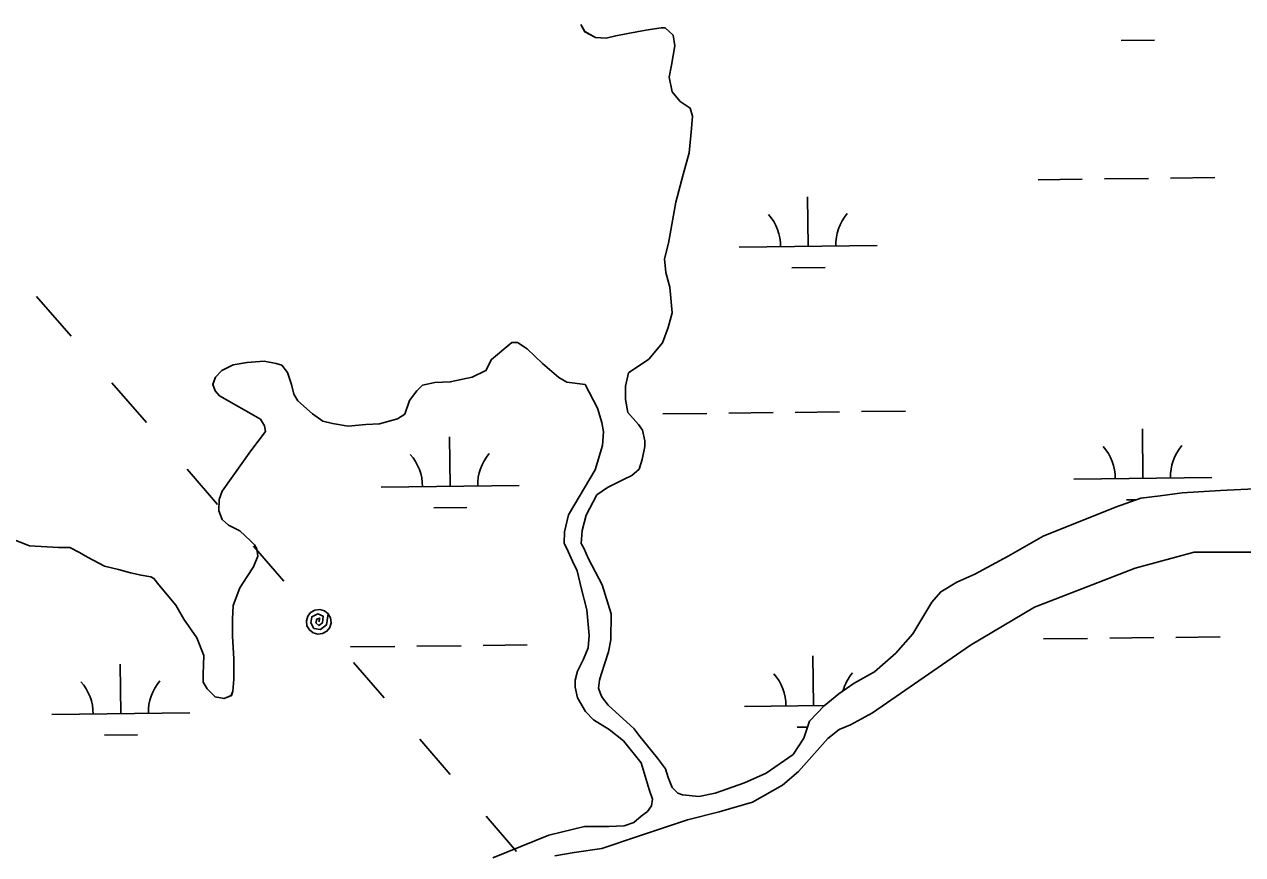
# Model space of a CAD drawing. Extents: x 3684037 to 3722149, y 433263 to 459021.
# Drawn here: x 3714723 to 3715606, y 454469 to 455070 of the extents above; entities that cross this region are included whole.
import ezdxf

# ---------------------------------------------------------------- set-up
doc = ezdxf.new("R2010")
doc.units = 0
for name, color, linetype in [('V-TOPO-SHOR', 7, 'Continuous'), ('V-UTIL-LINE', 7, 'Continuous'), ('V-WETL-SWMP', 7, 'Continuous')]:
    doc.layers.add(name, color=color, linetype=linetype)

msp = doc.modelspace()

# ---------------------------------------------------------------- linework, layer by layer
at = {"layer": 'V-TOPO-SHOR'}
for points in [[(3715160.6, 454817.7), (3715175.3, 454827.62), (3715185.31, 454839.33), (3715189.45, 454850.46), (3715192.42, 454861.01), (3715190.72, 454879.79), (3715187.83, 454890.35), (3715186.69, 454900.33), (3715189.66, 454911.47), (3715195.03, 454941.37), (3715200.38, 454961.29), (3715204.54, 454977.12), (3715206.35, 454994.71), (3715206.97, 455003.51), (3715205.23, 455009.38), (3715198.21, 455014.1), (3715192.36, 455021.16), (3715190.05, 455031.73), (3715191.84, 455040.52), (3715194.23, 455054.59), (3715193.08, 455062.22), (3715187.23, 455067.52), (3715184.3, 455067.53), (3715173.15, 455065.8), (3715160.24, 455063.5), (3715151.43, 455061.77), (3715144.39, 455060.03), (3715136.76, 455060.65), (3715129.15, 455064.78), (3715126.23, 455070.07)], [(3714939.33, 454782.64), (3714946.36, 454780.86), (3714957.5, 454779.06), (3714970.41, 454780.2), (3714980.39, 454780.75), (3714993.31, 454784.23), (3714998.6, 454787.73), (3715002.15, 454797.69), (3715007.45, 454804.71), (3715011.57, 454808.81), (3715020.38, 454810.54), (3715031.52, 454811.09), (3715047.37, 454814.55), (3715057.36, 454819.21), (3715061.49, 454827.41), (3715076.2, 454839.68), (3715080.31, 454839.67), (3715087.33, 454834.95), (3715098.44, 454824.36), (3715110.14, 454814.35), (3715116, 454810.81), (3715129.17, 454809.12)], [(3714713.2, 454697.74), (3714726.67, 454692.42), (3714747.79, 454691.17), (3714756, 454691.15), (3714763.03, 454687.6), (3714768.88, 454684.06), (3714781.18, 454677.57), (3714791.15, 454675.19), (3714799.94, 454672.82), (3714807.56, 454671.03), (3714814.59, 454669.84), (3714816.94, 454668.66), (3714820.44, 454663.95), (3714832.71, 454649.24), (3714838.54, 454639.25), (3714847.89, 454625.73), (3714853.12, 454612.81), (3714852.49, 454599.32), (3714852.47, 454593.45), (3714855.39, 454588.75), (3714861.24, 454582.86), (3714867.69, 454581.67), (3714872.98, 454584), (3714874.16, 454586.93), (3714874.77, 454595.72), (3714874.82, 454610.39), (3714873.7, 454626.82), (3714873.74, 454639.14), (3714874.36, 454649.11), (3714879.1, 454662), (3714884.4, 454670.19), (3714889.12, 454677.22), (3714892.08, 454684.84), (3714891.51, 454690.11), (3714889.76, 454693.05), (3714886.83, 454696), (3714879.23, 454703.06), (3714871.03, 454707.19), (3714866.35, 454711.32), (3714864.03, 454717.78), (3714864.05, 454725.99), (3714866.42, 454731.85), (3714887.05, 454761.11), (3714897.65, 454775.16), (3714897.08, 454779.26), (3714894.16, 454783.97), (3714864.3, 454801.08), (3714861.38, 454804.61), (3714859.63, 454809.31), (3714861.41, 454814.58), (3714866.12, 454819.26), (3714874.35, 454823.34), (3714884.33, 454825.06), (3714896.65, 454826.2), (3714905.44, 454824.41), (3714909.54, 454823.22), (3714913.63, 454817.93), (3714916.54, 454809.12), (3714918.27, 454802.07), (3714921.19, 454797.37), (3714931.72, 454787.95), (3714939.33, 454782.64)], [(3715158.48, 454798.34), (3715158.51, 454807.98), (3715160.6, 454817.7)], [(3715142.58, 454774.95), (3715141.47, 454781.75), (3715138.1, 454791.97), (3715129.17, 454809.12)], [(3715164.73, 454559.78), (3715146.03, 454576.84), (3715141.94, 454582.12), (3715140.77, 454583.89), (3715139.04, 454589.17), (3715139.64, 454595.03), (3715140.83, 454599.13), (3715146.16, 454615.52), (3715147.94, 454624.3), (3715148, 454643.06), (3715141.62, 454664.18), (3715131.72, 454682.97), (3715128.23, 454690.6), (3715126.49, 454694.12), (3715127.1, 454703.5), (3715130.07, 454714.62), (3715137.74, 454729.25), (3715145.37, 454734.5), (3715157.11, 454740.32), (3715162.99, 454743.23), (3715168.28, 454747.91), (3715170.64, 454754.93), (3715172.43, 454764.3), (3715172.45, 454768.41), (3715170.71, 454776.03), (3715167.8, 454780.14), (3715160.21, 454788.96), (3715158.48, 454798.34)], [(3715062.44, 454466.34), (3715102.93, 454482.61), (3715128.74, 454488.98), (3715146.33, 454488.92), (3715157.46, 454489.47), (3715164.5, 454491.79), (3715169.79, 454496.46), (3715174.49, 454499.96), (3715177.44, 454504.06), (3715178.04, 454508.74), (3715175.72, 454515.78), (3715169.92, 454535.14), (3715157.08, 454551.01), (3715146.56, 454559.25), (3715135.44, 454566.32), (3715129.6, 454572.2), (3715123.77, 454582.18), (3715122.04, 454589.81), (3715122.06, 454595.08), (3715123.84, 454601.52), (3715127.97, 454610.3), (3715131.51, 454618.5), (3715132.13, 454627.29), (3715130.43, 454646.05), (3715126.38, 454661.89), (3715123.49, 454674.2), (3715120, 454681.25), (3715117.09, 454688.29), (3715114.18, 454694.16), (3715114.21, 454702.37), (3715117.17, 454714.67), (3715136.62, 454747.42), (3715141.96, 454764.99), (3715142.58, 454774.95)], [(3715614.1, 454733.59), (3715589.4, 454732.49), (3715561.75, 454730.82), (3715545.85, 454728.52), (3715531.73, 454726.8), (3715513.48, 454720.39), (3715461.06, 454699.39), (3715435.72, 454684.76), (3715411.56, 454671.9), (3715398.6, 454666.06), (3715386.81, 454659.04), (3715380.31, 454651.42), (3715366.71, 454628.52), (3715354.31, 454614.45), (3715338.97, 454600.97), (3715324.24, 454592.78), (3715313.04, 454585.17), (3715302.42, 454576.38), (3715291.8, 454565.24), (3715287.64, 454552.9), (3715279.96, 454541.16), (3715260.5, 454527.7), (3715244.6, 454520.69), (3715223.4, 454513.12), (3715211.62, 454510.8), (3715199.86, 454512.02), (3715196.34, 454513.2), (3715192.23, 454517.34), (3715189.31, 454524.41)], [(3715612.63, 454687.7), (3715570.43, 454687.83), (3715527.61, 454676.25), (3715454.84, 454647.77), (3715408.45, 454620.38), (3715337.37, 454571.38), (3715321.51, 454562.64), (3715313.3, 454559.15), (3715305.07, 454552.73), (3715283.89, 454528.77), (3715272.14, 454518.84), (3715250.41, 454506.61), (3715226.36, 454499.65), (3715203.48, 454493.87), (3715167.1, 454481.68), (3715141.28, 454472.97), (3715121.35, 454470.11), (3715107.27, 454467.81)], [(3715189.31, 454524.41), (3715187.57, 454530.88), (3715181.71, 454538.55), (3715168.24, 454555.06), (3715164.73, 454559.78)]]:
    msp.add_lwpolyline(points, dxfattribs=at)
at = {"layer": 'V-UTIL-LINE'}
for points in [[(3714731.73, 454872.99), (3714756.84, 454844.25)], [(3714786.38, 454810.44), (3714811.49, 454781.7)], [(3714841.03, 454747.89), (3714863.06, 454722.3)], [(3714888.99, 454692.19), (3714911.03, 454666.6)], [(3714936.31, 454637.24), (3714937.03, 454640.03), (3714934.85, 454639.21), (3714934.23, 454636.54), (3714936.37, 454634.55), (3714939.05, 454636.64), (3714939.51, 454641.3), (3714935.63, 454643.08), (3714931.23, 454641), (3714930.67, 454636.46), (3714932.78, 454632.52), (3714937.53, 454631.71), (3714941.91, 454635.05), (3714943.12, 454643.11), (3714940.36, 454645.28), (3714936.98, 454646.22), (3714933.49, 454645.79), (3714930.43, 454644.06), (3714928.27, 454641.29), (3714927.33, 454637.91), (3714927.76, 454634.42), (3714929.48, 454631.37), (3714932.25, 454629.21), (3714935.64, 454628.27), (3714939.12, 454628.69), (3714942.18, 454630.42), (3714944.34, 454633.19), (3714945.28, 454636.57), (3714944.85, 454640.06), (3714943.12, 454643.11)], [(3714961.58, 454607.89), (3714983.62, 454582.29)], [(3715009.55, 454552.19), (3715031.58, 454526.59)], [(3715057.51, 454496.49), (3715079.55, 454470.89)]]:
    msp.add_lwpolyline(points, dxfattribs=at)
at = {"layer": 'V-WETL-SWMP'}
for p, q in [((3715129.15, 455064.77), (3715126.23, 455070.06)), ((3715136.76, 455060.64), (3715129.15, 455064.77)), ((3715144.39, 455060.03), (3715136.76, 455060.64)), ((3715151.43, 455061.77), (3715144.39, 455060.03)), ((3715160.24, 455063.5), (3715151.43, 455061.77)), ((3715173.15, 455065.8), (3715160.24, 455063.5)), ((3715184.3, 455067.53), (3715173.15, 455065.8)), ((3715187.23, 455067.52), (3715184.3, 455067.53)), ((3715193.08, 455062.22), (3715187.23, 455067.52)), ((3715194.23, 455054.59), (3715193.08, 455062.22)), ((3715191.84, 455040.52), (3715194.23, 455054.59)), ((3715517.62, 455058.26), (3715541.62, 455058.54)), ((3715190.05, 455031.72), (3715191.84, 455040.52)), ((3715192.36, 455021.16), (3715190.05, 455031.72)), ((3715198.21, 455014.1), (3715192.36, 455021.16)), ((3715205.23, 455009.38), (3715198.21, 455014.1)), ((3715206.97, 455003.51), (3715205.23, 455009.38)), ((3715206.35, 454994.71), (3715206.97, 455003.51)), ((3715204.54, 454977.12), (3715206.35, 454994.71)), ((3715200.38, 454961.29), (3715204.54, 454977.12)), ((3715195.03, 454941.37), (3715200.38, 454961.29)), ((3715457.38, 454957.55), (3715489.38, 454957.92)), ((3715505.38, 454958.11), (3715537.37, 454958.48)), ((3715553.37, 454958.67), (3715585.37, 454959.04)), ((3715290.87, 454909.18), (3715290.45, 454945.18)), ((3715189.66, 454911.47), (3715195.03, 454941.37)), ((3715186.69, 454900.33), (3715189.66, 454911.47)), ((3715240.87, 454908.6), (3715340.86, 454909.76)), ((3715187.83, 454890.35), (3715186.69, 454900.33)), ((3715279.05, 454893.61), (3715303.05, 454893.89)), ((3715190.72, 454879.78), (3715187.83, 454890.35)), ((3715192.42, 454861.01), (3715190.72, 454879.78)), ((3715189.45, 454850.46), (3715192.42, 454861.01)), ((3715185.31, 454839.33), (3715189.45, 454850.46)), ((3715061.49, 454827.41), (3715076.2, 454839.68)), ((3715076.2, 454839.68), (3715080.31, 454839.67)), ((3715080.31, 454839.67), (3715087.33, 454834.95)), ((3715175.3, 454827.63), (3715185.31, 454839.33)), ((3715087.33, 454834.95), (3715098.44, 454824.36)), ((3714866.12, 454819.26), (3714874.35, 454823.34)), ((3714874.35, 454823.34), (3714884.32, 454825.06)), ((3714884.32, 454825.06), (3714896.65, 454826.2)), ((3714896.65, 454826.2), (3714905.44, 454824.41)), ((3714905.44, 454824.41), (3714909.54, 454823.22)), ((3714909.54, 454823.22), (3714913.63, 454817.93)), ((3715057.36, 454819.21), (3715061.49, 454827.41)), ((3715098.44, 454824.36), (3715110.14, 454814.35)), ((3715160.6, 454817.7), (3715175.3, 454827.63)), ((3714859.63, 454809.3), (3714861.41, 454814.58)), ((3714861.41, 454814.58), (3714866.12, 454819.26)), ((3714913.63, 454817.93), (3714916.54, 454809.12)), ((3715031.52, 454811.09), (3715047.37, 454814.55)), ((3715047.37, 454814.55), (3715057.36, 454819.21)), ((3715110.14, 454814.35), (3715116, 454810.81)), ((3715158.51, 454807.98), (3715160.6, 454817.7)), ((3714861.38, 454804.61), (3714859.63, 454809.3)), ((3714864.3, 454801.08), (3714861.38, 454804.61)), ((3714916.54, 454809.12), (3714918.27, 454802.07)), ((3715002.15, 454797.69), (3715007.45, 454804.71)), ((3715007.45, 454804.71), (3715011.57, 454808.81)), ((3715011.57, 454808.81), (3715020.37, 454810.54)), ((3715020.37, 454810.54), (3715031.52, 454811.09)), ((3715116, 454810.81), (3715129.17, 454809.12)), ((3715129.17, 454809.12), (3715138.1, 454791.97)), ((3715158.48, 454798.34), (3715158.51, 454807.98)), ((3714894.16, 454783.97), (3714864.3, 454801.08)), ((3714918.27, 454802.07), (3714921.19, 454797.37)), ((3714921.19, 454797.37), (3714931.72, 454787.95)), ((3714998.59, 454787.73), (3715002.15, 454797.69)), ((3715160.21, 454788.96), (3715158.48, 454798.34)), ((3714931.72, 454787.95), (3714939.33, 454782.64)), ((3714993.3, 454784.23), (3714998.59, 454787.73)), ((3715138.1, 454791.97), (3715141.47, 454781.76)), ((3715167.8, 454780.14), (3715160.21, 454788.96)), ((3715185.43, 454787.87), (3715217.43, 454788.25)), ((3715233.42, 454788.43), (3715265.42, 454788.81)), ((3715281.42, 454788.99), (3715313.42, 454789.36)), ((3715329.42, 454789.55), (3715361.42, 454789.92)), ((3714897.08, 454779.26), (3714894.16, 454783.97)), ((3714897.65, 454775.16), (3714897.08, 454779.26)), ((3714939.33, 454782.64), (3714946.36, 454780.86)), ((3714946.36, 454780.86), (3714957.5, 454779.06)), ((3714957.5, 454779.06), (3714970.41, 454780.2)), ((3714970.41, 454780.2), (3714980.39, 454780.75)), ((3714980.39, 454780.75), (3714993.3, 454784.23)), ((3715141.47, 454781.76), (3715142.58, 454774.95)), ((3715170.71, 454776.03), (3715167.8, 454780.14)), ((3715533.31, 454741.18), (3715532.89, 454777.17)), ((3714887.05, 454761.11), (3714897.65, 454775.16)), ((3715031.44, 454735.34), (3715031.02, 454771.33)), ((3715142.58, 454774.95), (3715141.96, 454764.99)), ((3715172.45, 454768.41), (3715170.71, 454776.03)), ((3715172.43, 454764.3), (3715172.45, 454768.41)), ((3714866.42, 454731.85), (3714887.05, 454761.11)), ((3715141.96, 454764.99), (3715136.63, 454747.42)), ((3715170.64, 454754.93), (3715172.43, 454764.3)), ((3715168.28, 454747.91), (3715170.64, 454754.93)), ((3715136.63, 454747.42), (3715117.18, 454714.67)), ((3715157.12, 454740.32), (3715162.99, 454743.23)), ((3715162.99, 454743.23), (3715168.28, 454747.91)), ((3715483.31, 454740.6), (3715583.31, 454741.76)), ((3714981.44, 454734.76), (3715081.43, 454735.92)), ((3715137.74, 454729.25), (3715145.37, 454734.5)), ((3715145.37, 454734.5), (3715157.12, 454740.32)), ((3715614.1, 454733.59), (3715589.4, 454732.49)), ((3714864.03, 454717.78), (3714864.05, 454725.99)), ((3714864.05, 454725.99), (3714866.42, 454731.85)), ((3715130.07, 454714.62), (3715137.74, 454729.25)), ((3715531.73, 454726.8), (3715513.48, 454720.39)), ((3715521.49, 454725.61), (3715528.57, 454725.69)), ((3715545.85, 454728.52), (3715531.73, 454726.8)), ((3715561.75, 454730.82), (3715545.85, 454728.52)), ((3715589.4, 454732.49), (3715561.75, 454730.82)), ((3714866.35, 454711.32), (3714864.03, 454717.78)), ((3715019.62, 454719.77), (3715043.62, 454720.05)), ((3715513.48, 454720.39), (3715461.06, 454699.39)), ((3714871.03, 454707.19), (3714866.35, 454711.32)), ((3714879.23, 454703.06), (3714871.03, 454707.19)), ((3715117.18, 454714.67), (3715114.2, 454702.37)), ((3715127.1, 454703.5), (3715130.07, 454714.62)), ((3714713.2, 454697.74), (3714726.67, 454692.42)), ((3714886.83, 454696), (3714879.23, 454703.06)), ((3715114.2, 454702.37), (3715114.18, 454694.16)), ((3715126.49, 454694.12), (3715127.1, 454703.5)), ((3715461.06, 454699.39), (3715435.72, 454684.76)), ((3714726.67, 454692.42), (3714747.79, 454691.17)), ((3714747.79, 454691.17), (3714756, 454691.15)), ((3714756, 454691.15), (3714763.03, 454687.6)), ((3714889.76, 454693.05), (3714886.83, 454696)), ((3714891.51, 454690.11), (3714889.76, 454693.05)), ((3714892.08, 454684.83), (3714891.51, 454690.11)), ((3715114.18, 454694.16), (3715117.09, 454688.29)), ((3715128.23, 454690.6), (3715126.49, 454694.12)), ((3715131.72, 454682.97), (3715128.23, 454690.6)), ((3714763.03, 454687.6), (3714768.88, 454684.06)), ((3714768.88, 454684.06), (3714781.18, 454677.57)), ((3714889.12, 454677.22), (3714892.08, 454684.83)), ((3715117.09, 454688.29), (3715120, 454681.25)), ((3715120, 454681.25), (3715123.49, 454674.2)), ((3715141.63, 454664.18), (3715131.72, 454682.97)), ((3715435.72, 454684.76), (3715411.56, 454671.9)), ((3714781.18, 454677.57), (3714791.15, 454675.19)), ((3714791.15, 454675.19), (3714799.94, 454672.82)), ((3714799.94, 454672.82), (3714807.56, 454671.03)), ((3714807.56, 454671.03), (3714814.59, 454669.84)), ((3714884.4, 454670.19), (3714889.12, 454677.22)), ((3715123.49, 454674.2), (3715126.38, 454661.89)), ((3715411.56, 454671.9), (3715398.6, 454666.06)), ((3714814.59, 454669.84), (3714816.94, 454668.65)), ((3714816.94, 454668.65), (3714820.44, 454663.95)), ((3714820.44, 454663.95), (3714832.71, 454649.24)), ((3714879.1, 454662), (3714884.4, 454670.19)), ((3715148, 454643.06), (3715141.63, 454664.18)), ((3715398.6, 454666.06), (3715386.81, 454659.04)), ((3714874.36, 454649.11), (3714879.1, 454662)), ((3715126.38, 454661.89), (3715130.43, 454646.05)), ((3715386.81, 454659.04), (3715380.31, 454651.42)), ((3714832.71, 454649.24), (3714838.54, 454639.25)), ((3714873.74, 454639.14), (3714874.36, 454649.11)), ((3715130.43, 454646.05), (3715132.13, 454627.29)), ((3715380.31, 454651.42), (3715366.71, 454628.52)), ((3714838.54, 454639.25), (3714847.89, 454625.73)), ((3714873.7, 454626.82), (3714873.74, 454639.14)), ((3715147.94, 454624.3), (3715148, 454643.06)), ((3714874.82, 454610.39), (3714873.7, 454626.82)), ((3715132.13, 454627.29), (3715131.51, 454618.5)), ((3715366.71, 454628.52), (3715354.31, 454614.45)), ((3714847.89, 454625.73), (3714853.12, 454612.81)), ((3714959.38, 454619.06), (3714991.37, 454619.43)), ((3715007.37, 454619.62), (3715039.37, 454619.99)), ((3715055.37, 454620.18), (3715087.37, 454620.55)), ((3715131.51, 454618.5), (3715127.97, 454610.3)), ((3715146.16, 454615.52), (3715147.94, 454624.3)), ((3715461.25, 454624.9), (3715493.25, 454625.27)), ((3715509.25, 454625.46), (3715541.24, 454625.83)), ((3715557.24, 454626.02), (3715589.24, 454626.39)), ((3714853.12, 454612.81), (3714852.49, 454599.32)), ((3714874.77, 454595.72), (3714874.82, 454610.39)), ((3715127.97, 454610.3), (3715123.84, 454601.53)), ((3715140.83, 454599.13), (3715146.16, 454615.52)), ((3715294.74, 454576.53), (3715294.32, 454612.53)), ((3715354.31, 454614.45), (3715338.97, 454600.97)), ((3714792.86, 454570.69), (3714792.45, 454606.69)), ((3715123.84, 454601.53), (3715122.06, 454595.08)), ((3715338.97, 454600.97), (3715324.24, 454592.78)), ((3714852.49, 454599.32), (3714852.47, 454593.45)), ((3714852.47, 454593.45), (3714855.39, 454588.75)), ((3714874.16, 454586.93), (3714874.77, 454595.72)), ((3715122.06, 454595.08), (3715122.04, 454589.81)), ((3715139.04, 454589.17), (3715139.64, 454595.03)), ((3715139.64, 454595.03), (3715140.83, 454599.13)), ((3715324.24, 454592.78), (3715313.04, 454585.17)), ((3714855.39, 454588.75), (3714861.24, 454582.86)), ((3714861.24, 454582.86), (3714867.69, 454581.67)), ((3714867.69, 454581.67), (3714872.97, 454584)), ((3714872.97, 454584), (3714874.16, 454586.93)), ((3715122.04, 454589.81), (3715123.77, 454582.18)), ((3715140.78, 454583.89), (3715139.04, 454589.17)), ((3715141.94, 454582.12), (3715140.78, 454583.89)), ((3715313.04, 454585.17), (3715302.42, 454576.38)), ((3715123.77, 454582.18), (3715129.6, 454572.2)), ((3715146.03, 454576.84), (3715141.94, 454582.12)), ((3715164.73, 454559.78), (3715146.03, 454576.84)), ((3715244.74, 454575.95), (3715302.71, 454576.62)), ((3715302.42, 454576.38), (3715291.8, 454565.24)), ((3714742.87, 454570.11), (3714842.86, 454571.27)), ((3715129.6, 454572.2), (3715135.44, 454566.32)), ((3715135.44, 454566.32), (3715146.56, 454559.25)), ((3715291.8, 454565.24), (3715287.64, 454552.9)), ((3715146.56, 454559.25), (3715157.08, 454551.01)), ((3715168.24, 454555.06), (3715164.73, 454559.78)), ((3715282.92, 454560.96), (3715290.39, 454561.05)), ((3714781.04, 454555.12), (3714805.04, 454555.4)), ((3715157.08, 454551.01), (3715169.92, 454535.14)), ((3715181.72, 454538.55), (3715168.24, 454555.06)), ((3715287.64, 454552.9), (3715279.96, 454541.16)), ((3715187.57, 454530.88), (3715181.72, 454538.55)), ((3715279.96, 454541.16), (3715260.5, 454527.7)), ((3715169.92, 454535.14), (3715175.72, 454515.78)), ((3715189.32, 454524.4), (3715187.57, 454530.88)), ((3715192.23, 454517.34), (3715189.32, 454524.4)), ((3715260.5, 454527.7), (3715244.6, 454520.69)), ((3715175.72, 454515.78), (3715178.04, 454508.74)), ((3715196.34, 454513.21), (3715192.23, 454517.34)), ((3715199.86, 454512.02), (3715196.34, 454513.21)), ((3715223.4, 454513.12), (3715211.62, 454510.8)), ((3715244.6, 454520.69), (3715223.4, 454513.12)), ((3715177.44, 454504.06), (3715174.49, 454499.96)), ((3715178.04, 454508.74), (3715177.44, 454504.06)), ((3715211.62, 454510.8), (3715199.86, 454512.02)), ((3715169.79, 454496.46), (3715164.5, 454491.79)), ((3715174.49, 454499.96), (3715169.79, 454496.46)), ((3715128.74, 454488.98), (3715102.93, 454482.61)), ((3715146.33, 454488.92), (3715128.74, 454488.98)), ((3715157.46, 454489.47), (3715146.33, 454488.92)), ((3715164.5, 454491.79), (3715157.46, 454489.47)), ((3715102.93, 454482.61), (3715062.44, 454466.34))]:
    msp.add_line(p, q, dxfattribs=at)
msp.add_lwpolyline([(3715107.27, 454467.81), (3715121.35, 454470.11), (3715141.28, 454472.97), (3715167.1, 454481.68), (3715203.48, 454493.87), (3715226.36, 454499.65), (3715250.41, 454506.61), (3715272.14, 454518.84), (3715283.89, 454528.77), (3715305.07, 454552.73), (3715313.3, 454559.15), (3715321.51, 454562.64), (3715337.37, 454571.38), (3715408.45, 454620.38), (3715454.84, 454647.77), (3715527.61, 454676.25), (3715570.43, 454687.83), (3715612.63, 454687.7)], dxfattribs=at)
for centre, start, end in [((3715235.62, 454909.01), 359.89487, 41.43853), ((3715346.1, 454910.3), 139.89486, 181.43852), ((3715086.67, 454736.45), 139.89486, 181.43852), ((3715478.07, 454741.01), 359.89487, 41.43853), ((3715588.54, 454742.29), 139.89486, 181.43852), ((3714976.19, 454735.17), 359.89487, 41.43853), ((3715349.97, 454577.65), 139.89486, 164.24552), ((3714737.62, 454570.52), 359.89487, 41.43853), ((3714848.1, 454571.81), 139.89486, 181.43852), ((3715239.49, 454576.36), 359.89487, 41.43853)]:
    msp.add_arc(centre, 35.25, start, end, dxfattribs=at)

doc.saveas('drawing.dxf')
